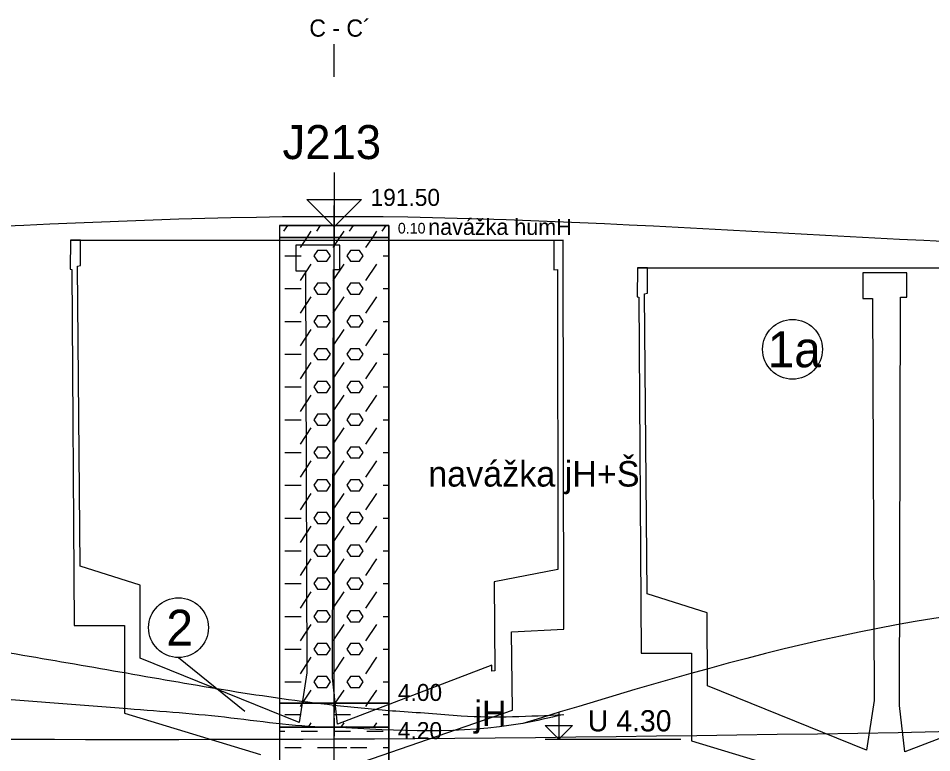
# Model space of a CAD drawing. Extents: x 3042 to 4120, y 576 to 2694.
# Drawn here: x 3307.16 to 3345.37, y 1724.04 to 1754.78 of the extents above; entities that cross this region are included whole.
import ezdxf

# ---------------------------------------------------------------- set-up
doc = ezdxf.new("R2010")
doc.units = 0
for name, color, linetype in [('15', 7, 'Continuous'), ('16', 7, 'Continuous'), ('17', 7, 'Continuous'), ('18', 7, 'Continuous'), ('22', 7, 'Continuous'), ('51', 7, 'Continuous'), ('52', 7, 'Continuous'), ('53', 7, 'Continuous'), ('56', 7, 'Continuous'), ('61', 7, 'Continuous'), ('HPV', 7, 'Continuous'), ('nádrže', 7, 'Continuous'), ('pomocna', 7, 'Continuous'), ('rozhraní', 7, 'Continuous')]:
    doc.layers.add(name, color=color, linetype=linetype)

msp = doc.modelspace()

# ---------------------------------------------------------------- linework, layer by layer
at = {"layer": '15'}
msp.add_lwpolyline([(3320.372, 1748.327), (3320.372, 1746.041), (3319.229, 1747.184), (3321.515, 1747.184), (3320.372, 1746.041)], dxfattribs=at)
at = {"layer": '18'}
msp.add_line((3320.372, 1701.105), (3320.372, 1746.105), dxfattribs=at)
at = {"layer": '22'}
msp.add_lwpolyline([(3320.372, 1752.327), (3320.372, 1752.327), (3320.372, 1753.696)], dxfattribs=at)
at = {"layer": '51'}
for p, q in [((3318.274, 1745.862), (3318.436, 1746.105)), ((3319.645, 1745.862), (3319.808, 1746.105)), ((3321.017, 1745.862), (3321.179, 1746.105)), ((3322.389, 1745.862), (3322.551, 1746.105)), ((3318.96, 1745.176), (3319.246, 1745.605)), ((3319.246, 1745.605), (3319.417, 1745.862)), ((3320.331, 1745.176), (3320.617, 1745.605)), ((3320.617, 1745.605), (3320.788, 1745.862)), ((3321.703, 1745.176), (3321.989, 1745.605)), ((3321.989, 1745.605), (3322.16, 1745.862)), ((3318.312, 1744.833), (3318.998, 1744.833)), ((3322.427, 1744.833), (3322.658, 1744.833)), ((3318.96, 1743.804), (3319.417, 1744.49)), ((3320.331, 1743.804), (3320.788, 1744.49)), ((3321.703, 1743.804), (3322.16, 1744.49)), ((3318.312, 1743.461), (3318.998, 1743.461)), ((3322.427, 1743.461), (3322.658, 1743.461)), ((3318.96, 1742.433), (3319.417, 1743.118)), ((3320.331, 1742.433), (3320.788, 1743.118)), ((3321.703, 1742.433), (3322.16, 1743.118)), ((3318.312, 1742.09), (3318.998, 1742.09)), ((3318.96, 1741.061), (3319.417, 1741.747)), ((3320.331, 1741.061), (3320.788, 1741.747)), ((3321.703, 1741.061), (3322.16, 1741.747)), ((3322.427, 1742.09), (3322.658, 1742.09)), ((3318.312, 1740.718), (3318.998, 1740.718)), ((3322.427, 1740.718), (3322.658, 1740.718)), ((3318.96, 1739.689), (3319.417, 1740.375)), ((3320.331, 1739.689), (3320.788, 1740.375)), ((3321.703, 1739.689), (3322.16, 1740.375)), ((3318.312, 1739.346), (3318.998, 1739.346)), ((3322.427, 1739.346), (3322.658, 1739.346)), ((3318.96, 1738.318), (3319.417, 1739.004)), ((3320.331, 1738.318), (3320.788, 1739.004)), ((3321.703, 1738.318), (3322.16, 1739.004)), ((3318.312, 1737.975), (3318.998, 1737.975)), ((3322.427, 1737.975), (3322.658, 1737.975)), ((3318.96, 1736.946), (3319.417, 1737.632)), ((3320.331, 1736.946), (3320.788, 1737.632)), ((3321.703, 1736.946), (3322.16, 1737.632)), ((3318.312, 1736.603), (3318.998, 1736.603)), ((3322.427, 1736.603), (3322.658, 1736.603)), ((3318.96, 1735.575), (3319.417, 1736.26)), ((3320.331, 1735.575), (3320.788, 1736.26)), ((3321.703, 1735.575), (3322.16, 1736.26)), ((3318.312, 1735.232), (3318.998, 1735.232)), ((3318.96, 1734.203), (3319.417, 1734.889)), ((3320.331, 1734.203), (3320.788, 1734.889)), ((3321.703, 1734.203), (3322.16, 1734.889)), ((3322.427, 1735.232), (3322.658, 1735.232)), ((3318.312, 1733.86), (3318.998, 1733.86)), ((3322.427, 1733.86), (3322.658, 1733.86)), ((3318.96, 1732.831), (3319.417, 1733.517)), ((3320.331, 1732.831), (3320.788, 1733.517)), ((3321.703, 1732.831), (3322.16, 1733.517)), ((3318.312, 1732.488), (3318.998, 1732.488)), ((3322.427, 1732.488), (3322.658, 1732.488)), ((3318.96, 1731.46), (3319.417, 1732.146)), ((3320.331, 1731.46), (3320.788, 1732.146)), ((3321.703, 1731.46), (3322.16, 1732.146)), ((3318.312, 1731.117), (3318.998, 1731.117)), ((3322.427, 1731.117), (3322.658, 1731.117)), ((3318.96, 1730.088), (3319.417, 1730.774)), ((3320.331, 1730.088), (3320.788, 1730.774)), ((3321.703, 1730.088), (3322.16, 1730.774)), ((3318.312, 1729.745), (3318.998, 1729.745)), ((3322.427, 1729.745), (3322.658, 1729.745)), ((3318.96, 1728.717), (3319.417, 1729.402)), ((3320.331, 1728.717), (3320.788, 1729.402)), ((3321.703, 1728.717), (3322.16, 1729.402)), ((3318.312, 1728.374), (3318.998, 1728.374)), ((3322.427, 1728.374), (3322.658, 1728.374)), ((3318.96, 1727.345), (3319.417, 1728.031)), ((3320.331, 1727.345), (3320.788, 1728.031)), ((3321.703, 1727.345), (3322.16, 1728.031)), ((3318.312, 1727.002), (3318.998, 1727.002)), ((3322.427, 1727.002), (3322.658, 1727.002)), ((3319.047, 1726.105), (3319.417, 1726.659)), ((3320.419, 1726.105), (3320.788, 1726.659)), ((3321.79, 1726.105), (3322.16, 1726.659)), ((3318.96, 1725.973), (3319.047, 1726.105)), ((3320.331, 1725.973), (3320.419, 1726.105)), ((3321.703, 1725.973), (3321.79, 1726.105)), ((3318.312, 1725.63), (3318.998, 1725.63)), ((3320.369, 1725.63), (3321.055, 1725.63)), ((3322.427, 1725.63), (3322.658, 1725.63)), ((3318.086, 1724.945), (3318.312, 1724.945)), ((3318.998, 1724.945), (3319.684, 1724.945)), ((3319.295, 1725.105), (3319.417, 1725.288)), ((3320.369, 1724.945), (3321.055, 1724.945)), ((3320.667, 1725.105), (3320.788, 1725.288)), ((3321.741, 1724.945), (3322.427, 1724.945)), ((3322.038, 1725.105), (3322.16, 1725.288)), ((3318.312, 1724.259), (3318.998, 1724.259)), ((3319.684, 1724.259), (3320.369, 1724.259)), ((3320.217, 1724.259), (3320.903, 1724.259)), ((3321.055, 1724.259), (3321.741, 1724.259)), ((3322.427, 1724.259), (3322.658, 1724.259))]:
    msp.add_line(p, q, dxfattribs=at)
for points in [[(3318.086, 1745.605), (3322.658, 1745.605), (3322.658, 1746.105), (3318.086, 1746.105)], [(3318.086, 1726.105), (3322.658, 1726.105), (3322.658, 1745.605), (3318.086, 1745.605)], [(3318.086, 1725.105), (3322.658, 1725.105), (3322.658, 1726.105), (3318.086, 1726.105)], [(3318.086, 1720.105), (3322.658, 1720.105), (3322.658, 1725.105), (3318.086, 1725.105)]]:
    msp.add_lwpolyline(points, close=True, dxfattribs=at)
for points in [[(3319.684, 1744.604), (3320.065, 1744.604), (3320.217, 1744.833), (3320.065, 1745.061), (3319.684, 1745.061), (3319.531, 1744.833), (3319.684, 1744.604)], [(3321.055, 1744.604), (3321.436, 1744.604), (3321.589, 1744.833), (3321.436, 1745.061), (3321.055, 1745.061), (3320.903, 1744.833), (3321.055, 1744.604)], [(3319.684, 1743.233), (3320.065, 1743.233), (3320.217, 1743.461), (3320.065, 1743.69), (3319.684, 1743.69), (3319.531, 1743.461), (3319.684, 1743.233)], [(3321.055, 1743.233), (3321.436, 1743.233), (3321.589, 1743.461), (3321.436, 1743.69), (3321.055, 1743.69), (3320.903, 1743.461), (3321.055, 1743.233)], [(3319.684, 1741.861), (3320.065, 1741.861), (3320.217, 1742.09), (3320.065, 1742.318), (3319.684, 1742.318), (3319.531, 1742.09), (3319.684, 1741.861)], [(3321.055, 1741.861), (3321.436, 1741.861), (3321.589, 1742.09), (3321.436, 1742.318), (3321.055, 1742.318), (3320.903, 1742.09), (3321.055, 1741.861)], [(3319.684, 1740.489), (3320.065, 1740.489), (3320.217, 1740.718), (3320.065, 1740.947), (3319.684, 1740.947), (3319.531, 1740.718), (3319.684, 1740.489)], [(3321.055, 1740.489), (3321.436, 1740.489), (3321.589, 1740.718), (3321.436, 1740.947), (3321.055, 1740.947), (3320.903, 1740.718), (3321.055, 1740.489)], [(3319.684, 1739.118), (3320.065, 1739.118), (3320.217, 1739.346), (3320.065, 1739.575), (3319.684, 1739.575), (3319.531, 1739.346), (3319.684, 1739.118)], [(3321.055, 1739.118), (3321.436, 1739.118), (3321.589, 1739.346), (3321.436, 1739.575), (3321.055, 1739.575), (3320.903, 1739.346), (3321.055, 1739.118)], [(3319.684, 1737.746), (3320.065, 1737.746), (3320.217, 1737.975), (3320.065, 1738.203), (3319.684, 1738.203), (3319.531, 1737.975), (3319.684, 1737.746)], [(3321.055, 1737.746), (3321.436, 1737.746), (3321.589, 1737.975), (3321.436, 1738.203), (3321.055, 1738.203), (3320.903, 1737.975), (3321.055, 1737.746)], [(3319.684, 1736.375), (3320.065, 1736.375), (3320.217, 1736.603), (3320.065, 1736.832), (3319.684, 1736.832), (3319.531, 1736.603), (3319.684, 1736.375)], [(3321.055, 1736.375), (3321.436, 1736.375), (3321.589, 1736.603), (3321.436, 1736.832), (3321.055, 1736.832), (3320.903, 1736.603), (3321.055, 1736.375)], [(3319.684, 1735.003), (3320.065, 1735.003), (3320.217, 1735.232), (3320.065, 1735.46), (3319.684, 1735.46), (3319.531, 1735.232), (3319.684, 1735.003)], [(3321.055, 1735.003), (3321.436, 1735.003), (3321.589, 1735.232), (3321.436, 1735.46), (3321.055, 1735.46), (3320.903, 1735.232), (3321.055, 1735.003)], [(3319.684, 1733.631), (3320.065, 1733.631), (3320.217, 1733.86), (3320.065, 1734.089), (3319.684, 1734.089), (3319.531, 1733.86), (3319.684, 1733.631)], [(3321.055, 1733.631), (3321.436, 1733.631), (3321.589, 1733.86), (3321.436, 1734.089), (3321.055, 1734.089), (3320.903, 1733.86), (3321.055, 1733.631)], [(3319.684, 1732.26), (3320.065, 1732.26), (3320.217, 1732.488), (3320.065, 1732.717), (3319.684, 1732.717), (3319.531, 1732.488), (3319.684, 1732.26)], [(3321.055, 1732.26), (3321.436, 1732.26), (3321.589, 1732.488), (3321.436, 1732.717), (3321.055, 1732.717), (3320.903, 1732.488), (3321.055, 1732.26)], [(3319.684, 1730.888), (3320.065, 1730.888), (3320.217, 1731.117), (3320.065, 1731.345), (3319.684, 1731.345), (3319.531, 1731.117), (3319.684, 1730.888)], [(3321.055, 1730.888), (3321.436, 1730.888), (3321.589, 1731.117), (3321.436, 1731.345), (3321.055, 1731.345), (3320.903, 1731.117), (3321.055, 1730.888)], [(3319.684, 1729.517), (3320.065, 1729.517), (3320.217, 1729.745), (3320.065, 1729.974), (3319.684, 1729.974), (3319.531, 1729.745), (3319.684, 1729.517)], [(3321.055, 1729.517), (3321.436, 1729.517), (3321.589, 1729.745), (3321.436, 1729.974), (3321.055, 1729.974), (3320.903, 1729.745), (3321.055, 1729.517)], [(3319.684, 1728.145), (3320.065, 1728.145), (3320.217, 1728.374), (3320.065, 1728.602), (3319.684, 1728.602), (3319.531, 1728.374), (3319.684, 1728.145)], [(3321.055, 1728.145), (3321.436, 1728.145), (3321.589, 1728.374), (3321.436, 1728.602), (3321.055, 1728.602), (3320.903, 1728.374), (3321.055, 1728.145)], [(3319.684, 1726.773), (3320.065, 1726.773), (3320.217, 1727.002), (3320.065, 1727.231), (3319.684, 1727.231), (3319.531, 1727.002), (3319.684, 1726.773)], [(3321.055, 1726.773), (3321.436, 1726.773), (3321.589, 1727.002), (3321.436, 1727.231), (3321.055, 1727.231), (3320.903, 1727.002), (3321.055, 1726.773)]]:
    msp.add_lwpolyline(points, dxfattribs=at)
at = {"layer": '53'}
for p, q in [((3318.086, 1746.105), (3322.658, 1746.105)), ((3318.086, 1746.105), (3318.086, 1701.105)), ((3322.658, 1746.105), (3322.658, 1701.105)), ((3318.086, 1745.605), (3322.658, 1745.605)), ((3318.086, 1726.105), (3322.658, 1726.105)), ((3318.086, 1725.105), (3322.658, 1725.105))]:
    msp.add_line(p, q, dxfattribs=at)
at = {"layer": '56'}
for p, q in [((3320.372, 1746.486), (3320.372, 1745.724)), ((3319.991, 1746.105), (3320.753, 1746.105)), ((3320.372, 1745.986), (3320.372, 1745.224)), ((3319.991, 1745.605), (3320.753, 1745.605)), ((3320.372, 1726.486), (3320.372, 1725.724)), ((3319.991, 1726.105), (3320.753, 1726.105)), ((3320.372, 1725.486), (3320.372, 1724.724)), ((3319.991, 1725.105), (3320.753, 1725.105))]:
    msp.add_line(p, q, dxfattribs=at)
at = {"layer": '61'}
msp.add_line((3329.207, 1724.605), (3334.879, 1724.605), dxfattribs=at)
msp.add_lwpolyline([(3329.778, 1725.748), (3329.778, 1724.605), (3329.207, 1725.176), (3330.35, 1725.176), (3329.778, 1724.605)], dxfattribs=at)
at = {"layer": 'HPV'}
msp.add_spline([(3230.252, 1725.131), (3237.162, 1725.131), (3320.372, 1724.616), (3428.242, 1726.321), (3436.076, 1726.321)], degree=3, dxfattribs=at)
at = {"layer": 'nádrže'}
for p, q in [((3309.341, 1745.486), (3329.961, 1745.486)), ((3333.063, 1744.329), (3353.683, 1744.329))]:
    msp.add_line(p, q, dxfattribs=at)
for points in [[(3321.581, 1723.66), (3327.833, 1725.817), (3327.788, 1729.101), (3329.978, 1729.214), (3329.961, 1745.486), (3329.56, 1745.475), (3329.562, 1744.253), (3329.716, 1744.257), (3329.729, 1731.705), (3327.074, 1731.189), (3327.103, 1727.471), (3326.971, 1727.445), (3326.969, 1727.702), (3320.519, 1725.238), (3320.301, 1727.167), (3320.345, 1744.265), (3320.616, 1744.266), (3320.612, 1745.279), (3318.768, 1745.279), (3318.771, 1744.204), (3319.176, 1744.204), (3319.235, 1727.375), (3318.917, 1725.305), (3312.265, 1727.991), (3312.255, 1731.049), (3309.744, 1731.841), (3309.642, 1744.405), (3309.766, 1744.43), (3309.761, 1745.486), (3309.341, 1745.486), (3309.331, 1744.28), (3309.396, 1744.267)], [(3309.396, 1744.267), (3309.501, 1729.364), (3311.601, 1729.364), (3311.601, 1725.693), (3317.297, 1723.966)], [(3350.691, 1726.545), (3344.241, 1724.081), (3344.023, 1726.01), (3344.067, 1743.108), (3344.338, 1743.108), (3344.334, 1744.122), (3342.49, 1744.122), (3342.493, 1743.047), (3342.899, 1743.047), (3342.958, 1726.217), (3342.639, 1724.148), (3335.987, 1726.834), (3335.977, 1729.892), (3333.466, 1730.683), (3333.364, 1743.247), (3333.488, 1743.273), (3333.483, 1744.329), (3333.063, 1744.329), (3333.053, 1743.123), (3333.118, 1743.109)], [(3333.118, 1743.109), (3333.224, 1728.207), (3335.323, 1728.207), (3335.323, 1724.535), (3341.02, 1722.808), (3340.999, 1721.099), (3338.823, 1721.066), (3338.825, 1718.203), (3341.001, 1718.236), (3341.002, 1717.388), (3340.869, 1717.386), (3340.869, 1716.723), (3344.963, 1716.786), (3344.963, 1718.123), (3345.173, 1718.127), (3345.173, 1717.807), (3345.307, 1717.809), (3345.304, 1722.503), (3351.555, 1724.659)]]:
    msp.add_lwpolyline(points, dxfattribs=at)
at = {"layer": 'pomocna'}
msp.add_line((3320.372, 1698.795), (3320.372, 1746.945), dxfattribs=at)
at = {"layer": 'rozhraní'}
msp.add_line((3313.863, 1728.021), (3316.632, 1725.774), dxfattribs=at)
for centre in [(3339.549, 1740.921), (3313.863, 1729.271)]:
    msp.add_circle(centre, 1.25, dxfattribs=at)
for points in [[(3268.862, 1746.755), (3285.772, 1745.591), (3320.372, 1746.486), (3353.272, 1745.191), (3377.368, 1745.455), (3417.072, 1745.205), (3436.949, 1745.141)], [(3276.785, 1730.819), (3285.845, 1730.661), (3294.586, 1730.055), (3303.279, 1728.811), (3311.953, 1727.327), (3320.638, 1726.003), (3322.957, 1725.784)], [(3375.28, 1725.942), (3353.275, 1730.254), (3328.265, 1725.266)], [(3320.892, 1725.115), (3320.372, 1725.105), (3316.058, 1725.49), (3311.735, 1725.869), (3303.071, 1726.514), (3294.408, 1726.841), (3285.772, 1726.655), (3273.628, 1725.43), (3261.498, 1723.671), (3249.352, 1722.09), (3237.162, 1721.405), (3228.768, 1721.405)], [(3322.957, 1725.784), (3324.324, 1725.688), (3325.69, 1725.58), (3329.985, 1725.639)], [(3329.931, 1725.625), (3328.265, 1725.266), (3320.372, 1725.105)]]:
    msp.add_spline(points, degree=3, dxfattribs=at)

# ---------------------------------------------------------------- texts
at = {"layer": '16'}
msp.add_text('J213', height=1.4224, dxfattribs=at).set_placement((3318.213, 1748.883))
at = {"layer": '17'}
msp.add_text('191.50', height=0.7112, dxfattribs=at).set_placement((3321.896, 1746.923))
at = {"layer": '22'}
msp.add_text('C - C´', height=0.72, dxfattribs=at).set_placement((3319.336, 1754.005))
at = {"layer": '52'}
for s, height, p in [('navážka humH', 0.6731, (3324.309, 1745.708)), ('0.10', 0.4445, (3323.039, 1745.767)), ('navážka jH+Š', 1.0668, (3324.309, 1735.177)), ('4.00', 0.7112, (3323.039, 1726.204)), ('jH', 1.0668, (3326.237, 1725.152)), ('4.20', 0.7112, (3323.039, 1724.608))]:
    msp.add_text(s, height=height, dxfattribs=at).set_placement(p)
at = {"layer": '61'}
msp.add_text('U 4.30', height=0.889, dxfattribs=at).set_placement((3330.985, 1724.929))
at = {"layer": 'rozhraní'}
for s, p in [('1a', (3338.506, 1740.171)), ('2', (3313.355, 1728.521))]:
    msp.add_text(s, height=1.5, dxfattribs=at).set_placement(p)

doc.saveas('drawing.dxf')
